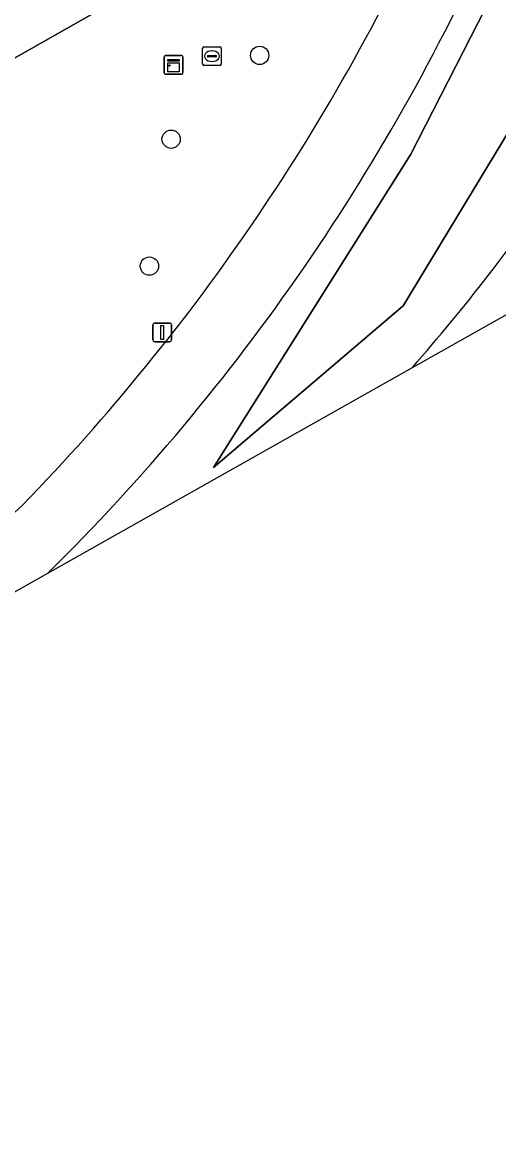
# Model space of a CAD drawing. Extents: x 154324 to 155744, y 382937 to 384188.
# Drawn here: x 155050.9 to 155076.4, y 383179.9 to 383239.7 of the extents above; entities that cross this region are included whole.
import ezdxf

# ---------------------------------------------------------------- set-up
doc = ezdxf.new("R2010")
doc.units = 0
for name, color, linetype in [('IMGEO_Berm_groen', 7, 'Continuous'), ('IMGEO_Boom', 7, 'Continuous'), ('IMGEO_Fietspad_gesloten', 7, 'Continuous'), ('IMGEO_Kast', 7, 'Continuous'), ('IMGEO_Lichtmast', 7, 'Continuous'), ('IMGEO_Rijbaan_lokaal_gesloten', 7, 'Continuous'), ('IMGEO_Rijbaan_regionaal_gesloten', 7, 'Continuous'), ('IMGEO_Rioolput', 7, 'Continuous')]:
    doc.layers.add(name, color=color, linetype=linetype)

msp = doc.modelspace()

# ---------------------------------------------------------------- linework, layer by layer
at = {"layer": 'IMGEO_Berm_groen'}
for points in [[(155099.297, 383313.875), (155099.567, 383313.904), (155097.848, 383325.634), (155095.535, 383325.326), (155095.807, 383312.144), (155096.776, 383295.415), (155092.963, 383270.8), (155089.107, 383257.395), (155085.714, 383250.375), (155080.634, 383240.078), (155071.266, 383224.593), (155061.11, 383215.947), (155071.677, 383232.691), (155081.284, 383251.493), (155083.628, 383259.846), (155086.643, 383270.638), (155087.872, 383284.02), (155087.88, 383295.431), (155087.898, 383324.309), (155085.135, 383323.941), (155085.346, 383312.247), (155085.424, 383290.508)], [(155055.755, 383240.815), (155027.965, 383225.065), (154995.341, 383206.576), (154995.355, 383206.151)], [(155052.262, 383210.297), (155052.261, 383210.296), (155071.756, 383221.285)], [(155071.756, 383221.285), (155071.757, 383221.287)], [(155043.672, 383207.471), (155047.215, 383210.552), (155050.896, 383213.933)]]:
    msp.add_lwpolyline(points, dxfattribs=at)
msp.add_lwpolyline([(155095.535, 383325.326), (155087.898, 383324.309), (155087.88, 383295.431), (155087.872, 383284.02), (155086.643, 383270.638), (155083.628, 383259.846), (155081.284, 383251.493), (155071.677, 383232.691), (155061.11, 383215.947), (155071.266, 383224.593), (155080.634, 383240.078), (155085.714, 383250.375), (155089.107, 383257.395), (155092.963, 383270.8), (155096.776, 383295.415), (155095.807, 383312.144)], close=True, dxfattribs=at)
for centre, radius, start, end in [((154969.886, 383292.782), 113.048, 315.77464, 335.90665), ((154972.785, 383290.834), 113.15, 314.62038, 336.25349), ((154984.066, 383297.736), 116.333, 322.0544, 329.03521), ((154987.126, 383295.113), 112.306, 318.90063, 322.14955)]:
    msp.add_arc(centre, radius, start, end, dxfattribs=at)
at = {"layer": 'IMGEO_Boom'}
for centre in [(155063.585, 383237.974), (155058.852, 383233.495), (155057.691, 383226.71)]:
    msp.add_circle(centre, 0.489, dxfattribs=at)
at = {"layer": 'IMGEO_Fietspad_gesloten'}
for points in [[(155050.896, 383213.933), (155047.215, 383210.552), (155043.672, 383207.471)], [(155035.268, 383201.287), (155035.482, 383200.838), (155052.261, 383210.296)], [(155052.261, 383210.296), (155052.262, 383210.297)]]:
    msp.add_lwpolyline(points, dxfattribs=at)
for centre, radius, start, end in [((154969.886, 383292.782), 113.048, 315.77464, 335.90665), ((154972.785, 383290.834), 113.15, 314.62038, 336.25349)]:
    msp.add_arc(centre, radius, start, end, dxfattribs=at)
at = {"layer": 'IMGEO_Kast'}
for p, q in [((155058.48, 383237.043), (155058.48, 383237.884)), ((155058.48, 383237.884), (155058.48, 383237.043)), ((155058.555, 383237.968), (155059.396, 383237.968)), ((155059.396, 383237.968), (155058.555, 383237.968)), ((155059.48, 383237.893), (155059.48, 383237.052)), ((155059.48, 383237.052), (155059.48, 383237.893)), ((155059.405, 383236.968), (155058.564, 383236.968)), ((155058.564, 383236.968), (155059.405, 383236.968))]:
    msp.add_line(p, q, dxfattribs=at)
for points in [[(155058.675, 383237.758), (155059.275, 383237.758), (155059.275, 383237.673), (155058.675, 383237.673), (155058.675, 383237.758)], [(155058.675, 383237.583), (155059.275, 383237.583), (155059.275, 383237.094), (155058.675, 383237.094), (155058.675, 383237.583)]]:
    msp.add_lwpolyline(points, dxfattribs=at)
msp.add_circle((155058.759, 383237.432), 0.0377, dxfattribs=at)
for centre, start, end in [((155058.558, 383237.89), 92.4484, 184.28452), ((155058.558, 383237.89), 92.4484, 184.28452), ((155059.402, 383237.89), 2.4484, 94.28452), ((155059.402, 383237.89), 2.4484, 94.28452), ((155058.558, 383237.046), 182.4484, 274.28452), ((155058.558, 383237.046), 182.4484, 274.28452), ((155059.402, 383237.046), 272.4484, 4.28452), ((155059.402, 383237.046), 272.4484, 4.28452)]:
    msp.add_arc(centre, 0.0779, start, end, dxfattribs=at)
at = {"layer": 'IMGEO_Lichtmast'}
for p, q in [((155057.882, 383222.766), (155057.882, 383223.566)), ((155057.882, 383223.566), (155057.882, 383222.766)), ((155057.982, 383223.666), (155058.772, 383223.666)), ((155058.772, 383223.666), (155057.982, 383223.666)), ((155058.872, 383223.566), (155058.872, 383222.766)), ((155058.872, 383222.766), (155058.872, 383223.566)), ((155058.772, 383222.666), (155057.982, 383222.666)), ((155057.982, 383222.666), (155058.772, 383222.666))]:
    msp.add_line(p, q, dxfattribs=at)
msp.add_lwpolyline([(155058.302, 383223.541), (155058.452, 383223.541), (155058.452, 383222.791), (155058.302, 383222.791), (155058.302, 383223.541)], dxfattribs=at)
for centre, start, end in [((155057.982, 383223.566), 90, 180), ((155057.982, 383223.566), 90, 180), ((155058.772, 383223.566), 0, 90), ((155058.772, 383223.566), 360, 90), ((155057.982, 383222.766), 180, 270), ((155057.982, 383222.766), 180, 270), ((155058.772, 383222.766), 270, 0), ((155058.772, 383222.766), 270, 0)]:
    msp.add_arc(centre, 0.1, start, end, dxfattribs=at)
at = {"layer": 'IMGEO_Rijbaan_lokaal_gesloten'}
msp.add_lwpolyline([(154710.177, 383044.63), (154781.163, 383085.993), (154788.616, 383090.336), (154796.646, 383095.015), (154799.353, 383096.592), (154807.406, 383100.983), (154807.99, 383101.454), (154870.558, 383136.478), (154922.655, 383165.821), (154972.989, 383194.067), (154988.643, 383202.929), (154991.288, 383204.465), (154991.527, 383204.587), (154994.571, 383206.14), (154995.341, 383206.576), (155027.965, 383225.065), (155055.755, 383240.815)], dxfattribs=at)
at = {"layer": 'IMGEO_Rijbaan_regionaal_gesloten'}
msp.add_lwpolyline([(155071.757, 383221.287), (155071.756, 383221.285), (155083.596, 383227.96)], dxfattribs=at)
for centre, radius, start, end in [((154984.066, 383297.736), 116.333, 322.0544, 329.03521), ((154987.126, 383295.113), 112.306, 318.90063, 322.14955)]:
    msp.add_arc(centre, radius, start, end, dxfattribs=at)
at = {"layer": 'IMGEO_Rioolput'}
for p, q in [((155060.534, 383237.507), (155060.534, 383238.359)), ((155060.609, 383238.433), (155061.461, 383238.433)), ((155061.535, 383238.359), (155061.535, 383237.507)), ((155060.793, 383237.927), (155060.793, 383237.939)), ((155061.231, 383237.89), (155060.833, 383237.89)), ((155060.836, 383237.976), (155061.234, 383237.976)), ((155061.045, 383237.653), (155061.02, 383237.653)), ((155061.022, 383238.213), (155061.047, 383238.213)), ((155061.277, 383237.939), (155061.277, 383237.927)), ((155061.461, 383237.433), (155060.609, 383237.433))]:
    msp.add_line(p, q, dxfattribs=at)
for points in [[(155060.534, 383237.507), (155060.534, 383238.359)], [(155060.609, 383238.433), (155061.461, 383238.433)], [(155061.535, 383238.359), (155061.535, 383237.507)], [(155061.461, 383237.433), (155060.609, 383237.433)]]:
    msp.add_lwpolyline(points, dxfattribs=at)
for centre, radius, start, end in [((155060.611, 383238.357), 0.0765, 91.55205, 178.44795), ((155060.611, 383238.357), 0.0765, 91.55205, 178.44795), ((155061.459, 383238.357), 0.0765, 1.55205, 88.44795), ((155061.459, 383238.357), 0.0765, 1.55205, 88.44795), ((155060.833, 383237.936), 0.0403, 85.87752, 175.75265), ((155060.83, 383237.926), 0.0366, 178.93798, 274.71019), ((155061.234, 383237.933), 0.043, 264.86636, 352.45326), ((155061.238, 383237.938), 0.0386, 1.73085, 96.63898), ((155060.611, 383237.509), 0.0765, 181.55205, 268.44795), ((155060.611, 383237.509), 0.0765, 181.55205, 268.44795), ((155061.459, 383237.509), 0.0765, 271.55205, 358.44795), ((155061.459, 383237.509), 0.0765, 271.55205, 358.44795)]:
    msp.add_arc(centre, radius, start, end, dxfattribs=at)
for centre, major_axis, ratio, start_param, end_param in [((155061.021, 383237.933), (-0.387, 0.002), 0.722429, 4.712389, 7.853982), ((155061.046, 383237.933), (-0.39, 0.002), 0.717154, 1.570796, 4.712389)]:
    msp.add_ellipse(centre, major_axis=major_axis, ratio=ratio, start_param=start_param, end_param=end_param, dxfattribs=at)

doc.saveas('drawing.dxf')
